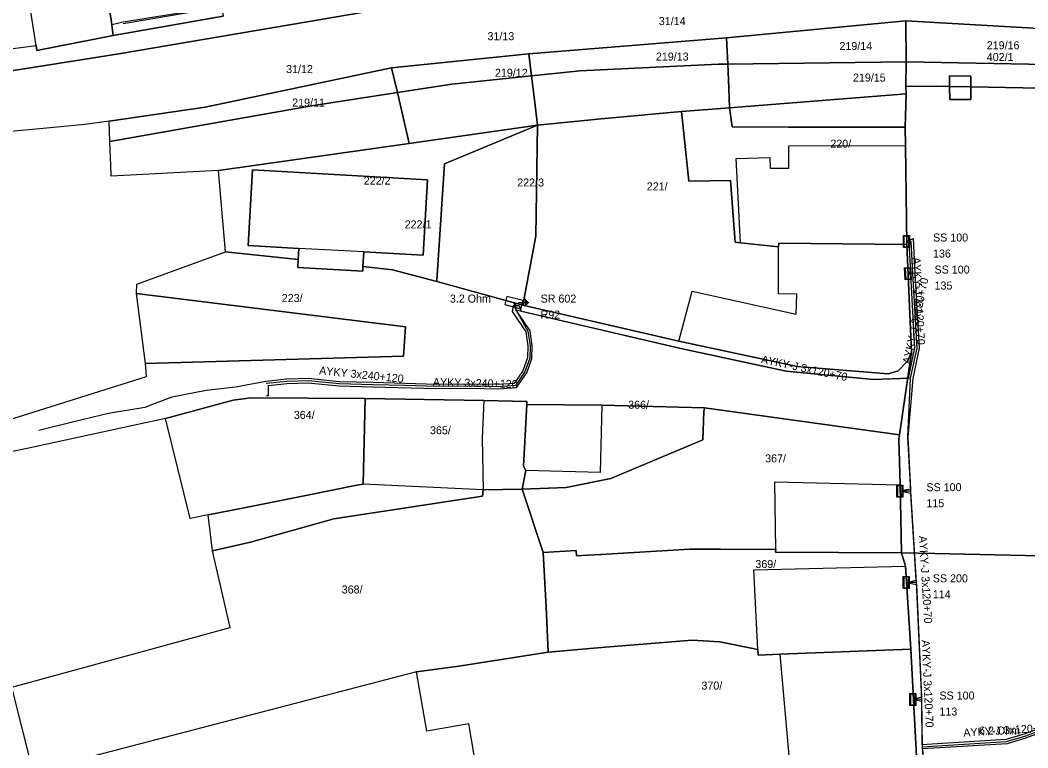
# Model space of a CAD drawing. Extents: x -793400 to -756198, y -1074141 to -1042963.
# Drawn here: x -783672.6 to -783578.1, y -1065320.3 to -1065252.1 of the extents above; entities that cross this region are included whole.
import ezdxf

# ---------------------------------------------------------------- set-up
doc = ezdxf.new("R2010")
doc.units = 0
for name, color, linetype in [('Parcela', 7, 'Continuous'), ('Popiskový text - Parcela', 7, 'Continuous'), ('Popiskový text - Přípojková skříň nn - SJZ', 7, 'Continuous'), ('Popiskový text - Přípojková skříň nn - Typ', 7, 'Continuous'), ('Popiskový text - Rozpojovací skříň nn - SJZ', 7, 'Continuous'), ('Popiskový text - Rozpojovací skříň nn - Typ', 7, 'Continuous'), ('Popiskový text - Uzemnění - Odpor', 7, 'Continuous'), ('Popiskový text - Vedení nn kabelové', 7, 'Continuous'), ('Skříň', 7, 'Continuous'), ('Spojnice nn', 7, 'Continuous'), ('Stavební objekt', 7, 'Continuous'), ('Uzemnění', 7, 'Continuous'), ('Vedení nn kabelové', 7, 'Continuous')]:
    doc.layers.add(name, color=color, linetype=linetype)

msp = doc.modelspace()

# ---------------------------------------------------------------- linework, layer by layer
at = {"layer": 'Parcela'}
for points in [[(-783653.56, -1065251.76), (-783663.87, -1065253.57), (-783664.06, -1065252.07), (-783665.38, -1065245.11), (-783666.06, -1065241.6), (-783666.22, -1065239.78), (-783666.67, -1065234.95), (-783663.95, -1065234.27), (-783659.82, -1065233.08), (-783660.27, -1065231.42), (-783657.52, -1065230.72), (-783657.08, -1065232.56), (-783655.37, -1065239.19), (-783653.77, -1065250.32)], [(-783663.87, -1065253.57), (-783671.01, -1065254.97), (-783671.09, -1065254.5), (-783673.1, -1065241.67), (-783673.8, -1065235.56), (-783666.67, -1065234.95), (-783666.22, -1065239.78), (-783666.06, -1065241.6), (-783665.38, -1065245.11), (-783664.06, -1065252.07)], [(-783589.55, -1065256.02), (-783606.27, -1065256.25), (-783606.38, -1065253.79), (-783589.58, -1065252.19)], [(-783547.17, -1065255.35), (-783547.15, -1065257.08), (-783556.11, -1065256.8), (-783564.92, -1065256.51), (-783589.55, -1065256.02), (-783589.58, -1065252.19), (-783577.61, -1065252.87)], [(-783620.13, -1065256.88), (-783624.66, -1065257.35), (-783624.91, -1065255.29), (-783606.38, -1065253.79), (-783606.27, -1065256.25), (-783607.13, -1065256.26)], [(-783632.12, -1065258.12), (-783637.23, -1065258.92), (-783637.78, -1065256.59), (-783624.91, -1065255.29), (-783624.66, -1065257.35)], [(-783589.56, -1065259.02), (-783606.09, -1065260.35), (-783606.17, -1065258.47), (-783606.27, -1065256.25), (-783589.55, -1065256.02), (-783589.57, -1065258.33)], [(-783547.15, -1065257.08), (-783547.12, -1065259.65), (-783563.98, -1065258.75), (-783583.5, -1065258.37), (-783583.5, -1065257.37), (-783585.5, -1065257.35), (-783585.49, -1065258.33), (-783586.66, -1065258.31), (-783589.57, -1065258.33), (-783589.55, -1065256.02), (-783564.92, -1065256.51), (-783556.11, -1065256.8)], [(-783645.27, -1065260.17), (-783664.17, -1065263.49), (-783664.24, -1065261.59), (-783655.23, -1065260.28), (-783637.78, -1065256.59), (-783637.23, -1065258.92)], [(-783618.13, -1065261.38), (-783624.1, -1065261.98), (-783624.39, -1065259.6), (-783624.66, -1065257.35), (-783620.13, -1065256.88), (-783607.13, -1065256.26), (-783606.27, -1065256.25), (-783606.17, -1065258.47), (-783606.09, -1065260.35), (-783610.61, -1065260.7)], [(-783624.1, -1065261.98), (-783636.12, -1065263.68), (-783636.72, -1065261.1), (-783637.23, -1065258.92), (-783632.12, -1065258.12), (-783624.66, -1065257.35), (-783624.39, -1065259.6)], [(-783583.5, -1065257.37), (-783583.5, -1065258.37), (-783585.49, -1065258.33), (-783585.5, -1065257.35)], [(-783653.99, -1065266.21), (-783664.06, -1065266.74), (-783664.09, -1065265.73), (-783664.17, -1065263.49), (-783645.27, -1065260.17), (-783637.23, -1065258.92), (-783636.72, -1065261.1), (-783636.12, -1065263.68)], [(-783589.56, -1065259.02), (-783589.65, -1065262.17), (-783600.57, -1065262.14), (-783605.84, -1065262.13), (-783606.09, -1065260.35)], [(-783583.49, -1065259.56), (-783585.47, -1065259.57), (-783585.49, -1065258.33), (-783583.5, -1065258.37)], [(-783610.61, -1065260.7), (-783609.92, -1065267.2), (-783606.01, -1065267.15), (-783605.56, -1065272.93), (-783605.06, -1065272.98), (-783601.51, -1065273.36), (-783601.47, -1065273.03), (-783589.47, -1065273.14), (-783589.06, -1065283.23), (-783589.42, -1065284.08), (-783590.3, -1065284.98), (-783591.22, -1065285.28), (-783599.77, -1065284.57), (-783610.84, -1065282.22), (-783625.46, -1065278.82), (-783624.27, -1065272.36), (-783624.1, -1065261.98), (-783618.13, -1065261.38)], [(-783589.62, -1065263.86), (-783589.47, -1065273.14), (-783601.47, -1065273.03), (-783601.51, -1065273.36), (-783605.06, -1065272.98), (-783605.56, -1065272.93), (-783606.01, -1065267.15), (-783609.92, -1065267.2), (-783610.61, -1065260.7), (-783606.09, -1065260.35), (-783605.84, -1065262.13), (-783600.57, -1065262.14), (-783589.65, -1065262.17)], [(-783632.82, -1065265.58), (-783633.52, -1065276.48), (-783633.53, -1065276.63), (-783637.68, -1065275.51), (-783640.46, -1065275.21), (-783640.38, -1065273.84), (-783634.83, -1065274.14), (-783634.42, -1065267.1), (-783650.82, -1065266.16), (-783651.21, -1065273.25), (-783646.47, -1065273.51), (-783646.53, -1065274.56), (-783653.35, -1065273.82), (-783653.99, -1065266.21), (-783636.12, -1065263.68), (-783624.1, -1065261.98)], [(-783624.27, -1065272.36), (-783625.46, -1065278.82), (-783633.53, -1065276.63), (-783633.52, -1065276.48), (-783632.82, -1065265.58), (-783624.1, -1065261.98)], [(-783634.42, -1065267.1), (-783634.83, -1065274.14), (-783640.38, -1065273.84), (-783640.46, -1065275.21), (-783640.48, -1065275.64), (-783646.57, -1065275.31), (-783646.53, -1065274.56), (-783646.47, -1065273.51), (-783651.21, -1065273.25), (-783650.82, -1065266.16)], [(-783636.67, -1065283.62), (-783660.83, -1065284.3), (-783661.67, -1065277.75), (-783636.47, -1065280.86)], [(-783654.97, -1065298.48), (-783656.64, -1065298.81), (-783658.96, -1065289.46), (-783652.63, -1065287.73), (-783650.96, -1065287.51), (-783640.26, -1065287.58), (-783640.45, -1065295.59), (-783641.03, -1065295.7), (-783646.12, -1065296.74), (-783651.76, -1065297.84)], [(-783651.01, -1065301.03), (-783654.57, -1065301.86), (-783654.97, -1065298.48), (-783651.76, -1065297.84), (-783646.12, -1065296.74), (-783641.03, -1065295.7), (-783640.45, -1065295.59), (-783640.26, -1065287.58), (-783629.13, -1065287.77), (-783625.11, -1065287.85), (-783625.11, -1065288.13), (-783625.4, -1065293.9), (-783625.19, -1065294.33), (-783625.53, -1065296.07), (-783629.18, -1065296.13), (-783629.24, -1065296.73), (-783643.19, -1065298.85)], [(-783621.42, -1065295.9), (-783625.53, -1065296.07), (-783625.19, -1065294.33), (-783625.4, -1065293.9), (-783625.11, -1065288.13), (-783618.08, -1065288.2), (-783608.46, -1065288.45), (-783608.51, -1065288.84), (-783608.6, -1065291.44), (-783617.24, -1065295.08)], [(-783590.11, -1065295.65), (-783589.98, -1065302.02), (-783601.78, -1065301.97), (-783601.77, -1065301.72), (-783606.95, -1065301.7), (-783609.82, -1065301.7), (-783618.15, -1065302.19), (-783619.4, -1065302.26), (-783620.44, -1065302.33), (-783620.47, -1065301.82), (-783623.56, -1065302.01), (-783625.53, -1065296.07), (-783621.42, -1065295.9), (-783617.24, -1065295.08), (-783608.6, -1065291.44), (-783608.51, -1065288.84), (-783608.46, -1065288.45), (-783590.17, -1065290.98), (-783590.22, -1065291.37)], [(-783635.43, -1065313.17), (-783671.37, -1065322.56), (-783673.35, -1065314.62), (-783652.91, -1065309.03), (-783654.57, -1065301.86), (-783651.01, -1065301.03), (-783643.19, -1065298.85), (-783629.24, -1065296.73), (-783629.18, -1065296.13), (-783625.53, -1065296.07), (-783623.56, -1065302.01), (-783623.3, -1065307.13), (-783623.09, -1065311.33), (-783631.46, -1065312.64)], [(-783589.98, -1065302.02), (-783589.61, -1065303.3), (-783589.12, -1065311.05), (-783601.35, -1065311.53), (-783603.43, -1065311.62), (-783603.45, -1065311.1), (-783607.01, -1065310.36), (-783609.59, -1065310.21), (-783615.01, -1065310.65), (-783617.76, -1065310.88), (-783623.09, -1065311.33), (-783623.3, -1065307.13), (-783623.56, -1065302.01), (-783620.47, -1065301.82), (-783620.44, -1065302.33), (-783619.4, -1065302.26), (-783618.15, -1065302.19), (-783609.82, -1065301.7), (-783606.95, -1065301.7), (-783601.77, -1065301.72), (-783601.78, -1065301.97)], [(-783603.45, -1065311.1), (-783603.43, -1065311.62), (-783601.35, -1065311.53), (-783589.12, -1065311.05), (-783588.44, -1065323.45), (-783600.27, -1065323.85), (-783609.07, -1065324.04), (-783610.14, -1065324.69), (-783613.84, -1065324.99), (-783618.4, -1065325.38), (-783621.27, -1065325.88), (-783628.97, -1065327.23), (-783630.53, -1065318.06), (-783634.46, -1065318.73), (-783635.43, -1065313.17), (-783631.46, -1065312.64), (-783623.09, -1065311.33), (-783617.76, -1065310.88), (-783615.01, -1065310.65), (-783609.59, -1065310.21), (-783607.01, -1065310.36)]]:
    msp.add_lwpolyline(points, close=True, dxfattribs=at)
for points in [[(-783626.46, -1065248.97), (-783645.69, -1065252.29), (-783663.35, -1065255.3), (-783678.96, -1065257.76)], [(-783678.96, -1065257.76), (-783663.35, -1065255.3), (-783645.69, -1065252.29), (-783626.46, -1065248.97)], [(-783577.61, -1065252.87), (-783589.58, -1065252.19), (-783606.38, -1065253.79), (-783624.91, -1065255.29), (-783637.78, -1065256.59), (-783655.23, -1065260.28), (-783664.24, -1065261.59), (-783666.52, -1065261.92), (-783670.43, -1065262.28), (-783682.23, -1065263.36)], [(-783678.37, -1065255.44), (-783671.09, -1065254.5), (-783671.01, -1065254.97), (-783663.87, -1065253.57), (-783653.56, -1065251.76)], [(-783575.57, -1065302.34), (-783586.87, -1065302.09), (-783589.98, -1065302.02), (-783590.11, -1065295.65), (-783590.22, -1065291.37), (-783590.17, -1065290.98), (-783589.06, -1065283.23), (-783589.47, -1065273.14), (-783589.62, -1065263.86), (-783589.65, -1065262.17), (-783589.56, -1065259.02), (-783589.57, -1065258.33), (-783586.66, -1065258.31), (-783585.49, -1065258.33), (-783585.47, -1065259.57), (-783583.49, -1065259.56), (-783583.5, -1065258.37), (-783563.98, -1065258.75)], [(-783674.14, -1065289.74), (-783660.73, -1065285.5), (-783660.83, -1065284.3), (-783636.67, -1065283.62), (-783636.47, -1065280.86), (-783661.67, -1065277.75), (-783661.65, -1065276.86), (-783653.35, -1065273.82), (-783646.53, -1065274.56), (-783646.57, -1065275.31), (-783640.48, -1065275.64), (-783640.46, -1065275.21), (-783637.68, -1065275.51), (-783633.53, -1065276.63), (-783625.46, -1065278.82), (-783610.84, -1065282.22), (-783599.77, -1065284.57), (-783591.22, -1065285.28), (-783590.3, -1065284.98), (-783589.42, -1065284.08), (-783589.06, -1065283.23), (-783590.17, -1065290.98), (-783608.46, -1065288.45), (-783618.08, -1065288.2), (-783625.11, -1065288.13), (-783625.11, -1065287.85), (-783629.13, -1065287.77), (-783640.26, -1065287.58), (-783650.96, -1065287.51), (-783652.63, -1065287.73), (-783658.96, -1065289.46), (-783671.94, -1065292.27), (-783676.56, -1065293.19)], [(-783576.6, -1065381.41), (-783581.05, -1065382.16), (-783583.49, -1065380.37), (-783584.01, -1065375.34), (-783584.42, -1065369.09), (-783585.25, -1065360.64), (-783586.16, -1065350.03), (-783586.35, -1065347.82), (-783586.92, -1065341.04), (-783586.98, -1065340.72), (-783587.54, -1065334.91), (-783588.32, -1065331.46), (-783588.44, -1065323.45), (-783589.12, -1065311.05), (-783589.61, -1065303.3), (-783589.98, -1065302.02), (-783586.87, -1065302.09), (-783575.57, -1065302.34)]]:
    msp.add_lwpolyline(points, dxfattribs=at)
at = {"layer": 'Skříň'}
for points in [[(-783589.811, -1065273.433), (-783589.811, -1065272.308), (-783589.249, -1065272.307), (-783589.249, -1065273.432)], [(-783589.755, -1065272.364), (-783589.755, -1065273.376), (-783589.305, -1065273.376), (-783589.305, -1065272.364)], [(-783589.645, -1065276.445), (-783589.697, -1065275.321), (-783589.135, -1065275.295), (-783589.083, -1065276.419)], [(-783589.638, -1065275.375), (-783589.591, -1065276.386), (-783589.142, -1065276.365), (-783589.188, -1065275.354)], [(-783625.449, -1065278.406), (-783626.974, -1065278.012), (-783627.171, -1065278.774), (-783625.646, -1065279.168)], [(-783590.431, -1065296.823), (-783590.431, -1065295.698), (-783589.869, -1065295.697), (-783589.869, -1065296.822)], [(-783590.375, -1065295.754), (-783590.375, -1065296.766), (-783589.925, -1065296.766), (-783589.925, -1065295.754)], [(-783589.269, -1065304.238), (-783589.269, -1065305.363), (-783589.832, -1065305.362), (-783589.831, -1065304.237)], [(-783589.325, -1065305.306), (-783589.325, -1065304.294), (-783589.775, -1065304.294), (-783589.775, -1065305.306)], [(-783588.649, -1065315.218), (-783588.649, -1065316.343), (-783589.212, -1065316.342), (-783589.211, -1065315.217)], [(-783588.705, -1065316.286), (-783588.705, -1065315.274), (-783589.155, -1065315.274), (-783589.155, -1065316.286)]]:
    msp.add_lwpolyline(points, close=True, dxfattribs=at)
at = {"layer": 'Spojnice nn'}
for p, q in [((-783646.16, -1065249.62), (-783662.92, -1065252.46)), ((-783589.09, -1065272.87), (-783589.53, -1065272.87)), ((-783588.93, -1065275.86), (-783589.09, -1065272.87)), ((-783588.93, -1065275.86), (-783589.39, -1065275.87)), ((-783626.09, -1065279.3), (-783626.31, -1065278.59)), ((-783589.12, -1065296.27), (-783590.15, -1065296.26)), ((-783588.59, -1065304.8), (-783589.12, -1065296.27)), ((-783588.59, -1065304.8), (-783589.55, -1065304.8)), ((-783588.09, -1065315.76), (-783588.59, -1065304.8)), ((-783588.09, -1065315.76), (-783588.93, -1065315.78)), ((-783588.03, -1065320.22), (-783588.09, -1065315.76)), ((-783587.04, -1065332.68), (-783588.03, -1065320.22))]:
    msp.add_line(p, q, dxfattribs=at)
for points in [[(-783589.13, -1065285.67), (-783588.53, -1065282.85), (-783588.93, -1065275.86)], [(-783626.09, -1065279.3), (-783624.99, -1065281.28), (-783624.8, -1065282.63), (-783624.83, -1065283.79), (-783625.28, -1065285.08), (-783626.17, -1065286.36), (-783627.73, -1065286.47), (-783630.5, -1065286.42), (-783633.55, -1065286.45), (-783636.53, -1065286.37), (-783639.52, -1065286.29), (-783642.7, -1065286.2), (-783645.57, -1065285.91), (-783647.6, -1065285.97), (-783649.52, -1065286.17)], [(-783589.13, -1065285.67), (-783592.61, -1065285.79), (-783600.79, -1065285.01), (-783610.66, -1065282.9), (-783626.09, -1065279.3)], [(-783589.12, -1065296.27), (-783589.39, -1065291.19), (-783589.13, -1065285.67)], [(-783588.03, -1065320.22), (-783586.62, -1065320.12), (-783580.13, -1065319.72), (-783578.32, -1065319.17), (-783576.69, -1065318.57)]]:
    msp.add_lwpolyline(points, dxfattribs=at)
at = {"layer": 'Stavební objekt'}
for points in [[(-783589.62, -1065263.86), (-783589.47, -1065273.14), (-783601.47, -1065273.03), (-783601.51, -1065273.36), (-783605.06, -1065272.98), (-783605.47, -1065265.1), (-783602.34, -1065264.99), (-783602.3, -1065266.01), (-783600.54, -1065265.99), (-783600.56, -1065263.89)], [(-783634.42, -1065267.1), (-783634.83, -1065274.14), (-783640.38, -1065273.84), (-783646.47, -1065273.51), (-783651.21, -1065273.25), (-783650.82, -1065266.16)], [(-783589.47, -1065273.14), (-783589.06, -1065283.23), (-783589.42, -1065284.08), (-783590.3, -1065284.98), (-783591.22, -1065285.28), (-783599.77, -1065284.57), (-783610.84, -1065282.22), (-783609.6, -1065277.52), (-783599.86, -1065279.69), (-783599.8, -1065277.8), (-783601.52, -1065277.76), (-783601.51, -1065273.36), (-783601.47, -1065273.03)], [(-783629.28, -1065291.33), (-783629.18, -1065296.13), (-783640.45, -1065295.59), (-783640.26, -1065287.58), (-783629.13, -1065287.77)], [(-783618.08, -1065288.2), (-783618.24, -1065294.51), (-783625.19, -1065294.33), (-783625.4, -1065293.9), (-783625.11, -1065288.13)], [(-783590.11, -1065295.65), (-783589.98, -1065302.02), (-783601.78, -1065301.97), (-783601.77, -1065301.72), (-783601.86, -1065295.37)], [(-783601.35, -1065311.53), (-783603.43, -1065311.62), (-783603.45, -1065311.1), (-783603.84, -1065303.63), (-783589.61, -1065303.3), (-783589.12, -1065311.05)], [(-783588.44, -1065323.45), (-783600.27, -1065323.85), (-783601.35, -1065311.53), (-783589.12, -1065311.05)]]:
    msp.add_lwpolyline(points, close=True, dxfattribs=at)
at = {"layer": 'Uzemnění'}
for p, q in [((-783625.916, -1065278.59), (-783625.231, -1065278.59)), ((-783625.231, -1065278.936), (-783625.231, -1065278.245)), ((-783625.139, -1065278.811), (-783625.139, -1065278.37)), ((-783625.04, -1065278.734), (-783625.04, -1065278.449)), ((-783624.933, -1065278.642), (-783624.933, -1065278.542))]:
    msp.add_line(p, q, dxfattribs=at)
at = {"layer": 'Vedení nn kabelové'}
for points in [[(-783646.34, -1065248.99), (-783646.305, -1065249.643), (-783662.936, -1065252.311), (-783663.98, -1065252.57)], [(-783589.53, -1065272.87), (-783588.905, -1065272.586), (-783588.731, -1065275.839), (-783588.329, -1065282.865), (-783588.934, -1065285.712), (-783589.39, -1065291.19), (-783589.13, -1065296.072), (-783590.15, -1065296.26)], [(-783589.53, -1065272.87), (-783589.284, -1065272.982), (-783589.136, -1065275.753), (-783589.39, -1065275.87)], [(-783626.152, -1065278.68), (-783626.152, -1065278.852), (-783625.81, -1065278.852), (-783625.639, -1065279.405), (-783610.66, -1065282.9), (-783600.79, -1065285.01), (-783592.61, -1065285.79), (-783589.336, -1065285.677), (-783588.731, -1065282.835), (-783589.123, -1065275.979), (-783589.39, -1065275.87)], [(-783626.203, -1065278.68), (-783626.201, -1065278.887), (-783626.373, -1065278.901), (-783626.472, -1065279.418), (-783625.184, -1065281.337), (-783625, -1065282.641), (-783625.029, -1065283.754), (-783625.46, -1065284.988), (-783626.28, -1065286.167), (-783627.735, -1065286.27), (-783630.499, -1065286.22), (-783633.548, -1065286.25), (-783639.515, -1065286.09), (-783642.687, -1065286), (-783645.563, -1065285.71), (-783647.606, -1065285.77), (-783649.557, -1065285.974), (-783652.403, -1065286.511), (-783655.14, -1065286.822), (-783658.354, -1065287.447), (-783660.031, -1065288.063), (-783660.91, -1065288.411), (-783664.307, -1065288.966), (-783667.427, -1065289.716), (-783670.843, -1065290.587)], [(-783649.511, -1065287.3), (-783649.311, -1065287.298), (-783649.319, -1065286.35), (-783647.587, -1065286.17), (-783645.577, -1065286.11), (-783642.713, -1065286.4), (-783639.525, -1065286.49), (-783633.552, -1065286.65), (-783630.501, -1065286.62), (-783627.725, -1065286.67), (-783626.06, -1065286.553), (-783625.1, -1065285.172), (-783624.631, -1065283.826), (-783624.6, -1065282.619), (-783624.796, -1065281.223), (-783626.09, -1065279.3), (-783626.128, -1065278.872), (-783626.177, -1065278.872), (-783626.177, -1065278.68)], [(-783589.55, -1065304.8), (-783588.602, -1065304.603), (-783589.107, -1065296.473), (-783590.15, -1065296.26)], [(-783589.55, -1065304.8), (-783588.581, -1065305.002), (-783588.099, -1065315.561), (-783588.93, -1065315.78)], [(-783576.537, -1065319.15), (-783576.537, -1065319.276), (-783576.87, -1065319.276), (-783576.87, -1065319.051), (-783576.83, -1065318.408), (-783578.384, -1065318.98), (-783580.166, -1065319.522), (-783586.633, -1065319.92), (-783588.033, -1065320.02), (-783588.087, -1065315.959), (-783588.93, -1065315.78)], [(-783576.513, -1065319.15), (-783576.513, -1065319.427), (-783577.169, -1065319.427), (-783577.169, -1065319.032), (-783577.165, -1065318.958), (-783578.256, -1065319.36), (-783580.094, -1065319.918), (-783588.015, -1065320.406), (-783587.056, -1065332.478), (-783588.886, -1065332.306), (-783589.16, -1065331.48)]]:
    msp.add_lwpolyline(points, dxfattribs=at)

# ---------------------------------------------------------------- texts
at = {"layer": 'Popiskový text - Parcela'}
for s, p in [('31/14', (-783612.733, -1065252.592)), ('31/13', (-783628.788, -1065254.01)), ('219/14', (-783595.802, -1065254.927)), ('219/16', (-783581.994, -1065254.855)), ('219/13', (-783613.004, -1065255.915)), ('402/1', (-783581.994, -1065255.957)), ('31/12', (-783647.657, -1065257.089)), ('219/12', (-783628.087, -1065257.432)), ('219/15', (-783594.535, -1065257.882)), ('219/11', (-783647.089, -1065260.222)), ('220/', (-783596.653, -1065264.078)), ('222/2', (-783640.385, -1065267.543)), ('222/3', (-783625.998, -1065267.714)), ('221/', (-783613.86, -1065268.078)), ('222/1', (-783636.545, -1065271.637)), ('223/', (-783648.068, -1065278.539)), ('366/', (-783615.598, -1065288.534)), ('364/', (-783646.935, -1065289.489)), ('365/', (-783634.174, -1065290.926)), ('367/', (-783602.768, -1065293.561)), ('369/', (-783603.683, -1065303.457)), ('368/', (-783642.449, -1065305.842)), ('370/', (-783608.735, -1065314.848))]:
    msp.add_text(s, height=0.75, dxfattribs=at).set_placement(p)
at = {"layer": 'Popiskový text - Přípojková skříň nn - SJZ'}
for s, p in [('136', (-783587.03, -1065274.37)), ('135', (-783586.89, -1065277.37)), ('115', (-783587.65, -1065297.76)), ('114', (-783587.05, -1065306.3)), ('113', (-783586.43, -1065317.28))]:
    msp.add_text(s, height=0.75, dxfattribs=at).set_placement(p)
at = {"layer": 'Popiskový text - Přípojková skříň nn - Typ'}
for s, p in [('SS 100', (-783587.03, -1065272.87)), ('SS 100', (-783586.89, -1065275.87)), ('SS 100', (-783587.65, -1065296.26)), ('SS 200', (-783587.05, -1065304.8)), ('SS 100', (-783586.43, -1065315.78))]:
    msp.add_text(s, height=0.75, dxfattribs=at).set_placement(p)
at = {"layer": 'Popiskový text - Rozpojovací skříň nn - SJZ'}
msp.add_text('R92', height=0.75, dxfattribs=at).set_placement((-783623.81, -1065280.09))
at = {"layer": 'Popiskový text - Rozpojovací skříň nn - Typ'}
msp.add_text('SR 602', height=0.75, dxfattribs=at).set_placement((-783623.81, -1065278.59))
at = {"layer": 'Popiskový text - Uzemnění - Odpor'}
for s, p in [('3.2 Ohm', (-783632.31, -1065278.59)), ('6.2 Ohm', (-783582.72, -1065319.06))]:
    msp.add_text(s, height=0.75, dxfattribs=at).set_placement(p)
at = {"layer": 'Popiskový text - Vedení nn kabelové'}
for s, rotation, p in [('AYKY-J 3x120+70', 273.07169, (-783588.96, -1065274.359)), ('AYKY-J 3x120+70', 77.97956, (-783589.167, -1065284.4)), ('AYKY-J 3x120+70', 347.95727, (-783603.189, -1065284.242)), ('AYKY 3x240+120', 354.20251, (-783644.589, -1065285.306)), ('AYKY 3x240+120', 358.4424, (-783633.912, -1065286.39)), ('AYKY-J 3x120+70', 273.53005, (-783588.359, -1065300.459)), ('AYKY-J 3x120+70', 272.61332, (-783588.093, -1065310.205)), ('AYKY-J 3x120+70', 3.55234, (-783584.169, -1065319.268))]:
    msp.add_text(s, height=0.75, rotation=rotation, dxfattribs=at).set_placement(p)

doc.saveas('drawing.dxf')
